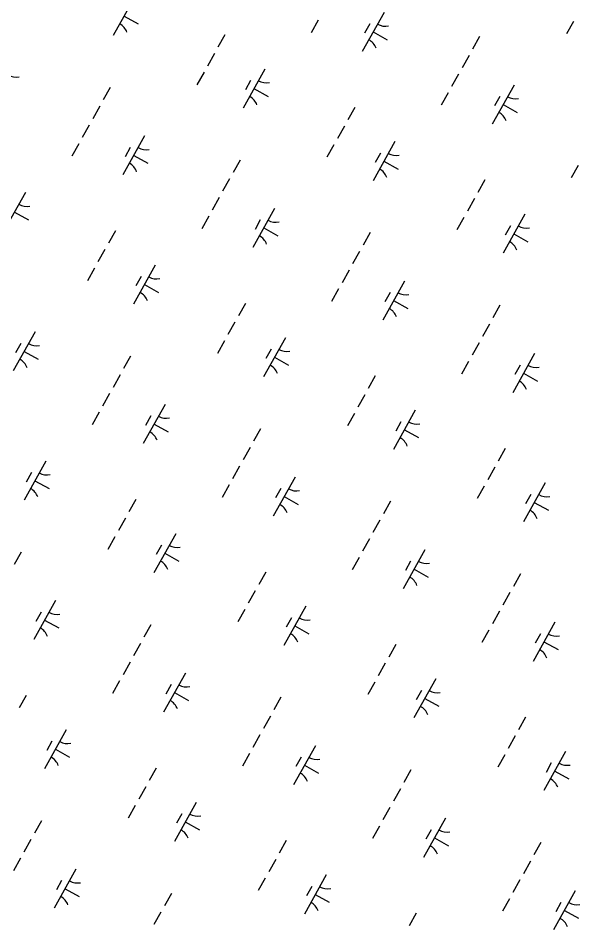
# Model space of a CAD drawing. Extents: x 3923531 to 3943530, y 207391 to 229799.
# Drawn here: x 3933393 to 3934021, y 220728 to 221743 of the extents above; entities that cross this region are included whole.
import ezdxf

# ---------------------------------------------------------------- set-up
doc = ezdxf.new("R2010")
doc.units = 0
doc.layers.add('V-WETL-SWMP', color=7, linetype='Continuous')

msp = doc.modelspace()

# ---------------------------------------------------------------- linework, layer by layer
at = {"layer": 'V-WETL-SWMP'}
for p, q in [((3933523.5, 221767.2), (3933499.1, 221723.6)), ((3933511.3, 221745.4), (3933527, 221736.6)), ((3933801.9, 221749.4), (3933777.6, 221705.8)), ((3933728.3, 221740.6), (3933720.5, 221726.7)), ((3933785.9, 221736.6), (3933780.1, 221726.1)), ((3934013.5, 221739.4), (3934005.7, 221725.4)), ((3933624.1, 221724.5), (3933616.3, 221710.5)), ((3933789.7, 221727.6), (3933805.5, 221718.8)), ((3933908.6, 221722.4), (3933900.8, 221708.4)), ((3933612.4, 221703.5), (3933604.6, 221689.5)), ((3933896.9, 221701.4), (3933889.1, 221687.5)), ((3933600.7, 221682.6), (3933592.8, 221668.6)), ((3933668.7, 221686.1), (3933644.4, 221642.4)), ((3933885.2, 221680.5), (3933877.4, 221666.5)), ((3933652.7, 221673.3), (3933646.9, 221662.8)), ((3933495.8, 221665.5), (3933488, 221651.6)), ((3933656.5, 221664.3), (3933672.3, 221655.5)), ((3933947.2, 221668.3), (3933922.8, 221624.6)), ((3933873.5, 221659.5), (3933865.7, 221645.6)), ((3933931.2, 221655.5), (3933925.3, 221645)), ((3933484.1, 221644.6), (3933476.3, 221630.6)), ((3933769.3, 221643.3), (3933761.5, 221629.4)), ((3933935, 221646.5), (3933950.7, 221637.7)), ((3933472.4, 221623.6), (3933464.6, 221609.7)), ((3933757.6, 221622.4), (3933749.8, 221608.4)), ((3933534.3, 221611.5), (3933509.9, 221567.8)), ((3933460.7, 221602.7), (3933452.9, 221588.7)), ((3933518.3, 221598.6), (3933512.5, 221588.2)), ((3933745.9, 221601.4), (3933738.1, 221587.5)), ((3933814, 221605), (3933789.6, 221561.3)), ((3933522.1, 221589.6), (3933537.9, 221580.8)), ((3933798, 221592.2), (3933792.1, 221581.7)), ((3933641, 221584.4), (3933633.2, 221570.5)), ((3933801.8, 221583.2), (3933817.5, 221574.4)), ((3934018.7, 221578.4), (3934010.9, 221564.4)), ((3933629.3, 221563.5), (3933621.5, 221549.5)), ((3933914.5, 221562.2), (3933906.7, 221548.2)), ((3933401.1, 221548.1), (3933376.7, 221504.5)), ((3933617.6, 221542.5), (3933609.8, 221528.5)), ((3933902.8, 221541.3), (3933895, 221527.3)), ((3933679.5, 221530.3), (3933655.2, 221486.7)), ((3933388.9, 221526.3), (3933404.7, 221517.5)), ((3933605.9, 221521.6), (3933598.1, 221507.6)), ((3933663.5, 221517.5), (3933657.7, 221507)), ((3933891.1, 221520.3), (3933883.3, 221506.3)), ((3933959.2, 221523.9), (3933934.8, 221480.2)), ((3933667.4, 221508.5), (3933683.1, 221499.7)), ((3933943.2, 221511), (3933937.3, 221500.6)), ((3933501.7, 221505.4), (3933493.9, 221491.4)), ((3933786.2, 221503.3), (3933778.4, 221489.3)), ((3933947, 221502), (3933962.7, 221493.2)), ((3933490, 221484.4), (3933482.2, 221470.5)), ((3933774.5, 221482.3), (3933766.7, 221468.4)), ((3933546.3, 221467), (3933522, 221423.4)), ((3933478.3, 221463.5), (3933470.5, 221449.5)), ((3933762.8, 221461.4), (3933755, 221447.4)), ((3933530.3, 221454.2), (3933524.5, 221443.7)), ((3933824.8, 221449.2), (3933800.4, 221405.6)), ((3933534.2, 221445.2), (3933549.9, 221436.4)), ((3933751.1, 221440.4), (3933743.3, 221426.5)), ((3933808.8, 221436.4), (3933802.9, 221425.9)), ((3933812.6, 221427.4), (3933828.3, 221418.6)), ((3933646.9, 221424.3), (3933639.1, 221410.3)), ((3933931.4, 221422.2), (3933923.6, 221408.2)), ((3933635.2, 221403.3), (3933627.4, 221389.3)), ((3933919.7, 221401.2), (3933911.9, 221387.3)), ((3933411.9, 221392.4), (3933387.6, 221348.7)), ((3933691.6, 221385.9), (3933667.2, 221342.2)), ((3933395.9, 221379.5), (3933390.1, 221369.1)), ((3933623.5, 221382.4), (3933615.7, 221368.4)), ((3933908, 221380.3), (3933900.2, 221366.3)), ((3933399.7, 221370.5), (3933415.5, 221361.8)), ((3933518.6, 221365.3), (3933510.8, 221351.4)), ((3933675.6, 221373.1), (3933669.7, 221362.6)), ((3933970, 221368.1), (3933945.6, 221324.4)), ((3933679.4, 221364.1), (3933695.1, 221355.3)), ((3933896.3, 221359.3), (3933888.5, 221345.3)), ((3933954, 221355.3), (3933948.1, 221344.8)), ((3933957.8, 221346.3), (3933973.5, 221337.5)), ((3933506.9, 221344.4), (3933499.1, 221330.4)), ((3933792.1, 221343.1), (3933784.3, 221329.2)), ((3933495.2, 221323.4), (3933487.4, 221309.5)), ((3933780.4, 221322.2), (3933772.6, 221308.2)), ((3933557.2, 221311.2), (3933532.8, 221267.6)), ((3933836.8, 221304.8), (3933812.4, 221261.1)), ((3933483.5, 221302.5), (3933475.7, 221288.5)), ((3933541.2, 221298.4), (3933535.3, 221287.9)), ((3933768.7, 221301.2), (3933760.9, 221287.3)), ((3933545, 221289.4), (3933560.7, 221280.6)), ((3933663.8, 221284.2), (3933656, 221270.2)), ((3933820.8, 221291.9), (3933814.9, 221281.5)), ((3933824.6, 221282.9), (3933840.3, 221274.2)), ((3933652.1, 221263.3), (3933644.3, 221249.3)), ((3933937.3, 221262), (3933929.5, 221248)), ((3933424, 221247.9), (3933399.6, 221204.3)), ((3933408, 221235.1), (3933402.1, 221224.6)), ((3933640.4, 221242.3), (3933632.6, 221228.3)), ((3933925.6, 221241.1), (3933917.8, 221227.1)), ((3933411.8, 221226.1), (3933427.5, 221217.3)), ((3933702.4, 221230.1), (3933678, 221186.5)), ((3933982, 221223.6), (3933957.6, 221180)), ((3933628.7, 221221.4), (3933620.9, 221207.4)), ((3933686.4, 221217.3), (3933680.5, 221206.8)), ((3933913.9, 221220.1), (3933906.1, 221206.1)), ((3933524.5, 221205.2), (3933516.7, 221191.2)), ((3933690.2, 221208.3), (3933705.9, 221199.5)), ((3933809, 221203.1), (3933801.2, 221189.1)), ((3933966, 221210.8), (3933960.1, 221200.3)), ((3933969.8, 221201.8), (3933985.5, 221193)), ((3933512.8, 221184.2), (3933505, 221170.3)), ((3933797.3, 221182.1), (3933789.5, 221168.2)), ((3933501.1, 221163.3), (3933493.3, 221149.3)), ((3933569.2, 221166.8), (3933544.8, 221123.2)), ((3933553.2, 221154), (3933547.3, 221143.5)), ((3933785.6, 221161.2), (3933777.8, 221147.2)), ((3933396.2, 221146.3), (3933388.4, 221132.3)), ((3933557, 221145), (3933572.7, 221136.2)), ((3933847.6, 221149), (3933823.2, 221105.3)), ((3933773.9, 221140.2), (3933766.1, 221126.3)), ((3933831.6, 221136.2), (3933825.7, 221125.7)), ((3933669.7, 221124), (3933661.9, 221110.1)), ((3933835.4, 221127.2), (3933851.1, 221118.4)), ((3933954.2, 221122), (3933946.4, 221108)), ((3933658, 221103.1), (3933650.2, 221089.1)), ((3933434.8, 221092.2), (3933410.4, 221048.5)), ((3933942.5, 221101), (3933934.7, 221087)), ((3933646.3, 221082.1), (3933638.5, 221068.2)), ((3933714.4, 221085.7), (3933690, 221042)), ((3933418.8, 221079.3), (3933412.9, 221068.9)), ((3933698.4, 221072.9), (3933692.5, 221062.4)), ((3933930.8, 221080.1), (3933923, 221066.1)), ((3933422.6, 221070.3), (3933438.3, 221061.6)), ((3933541.4, 221065.1), (3933533.6, 221051.2)), ((3933702.2, 221063.9), (3933717.9, 221055.1)), ((3933992.8, 221067.9), (3933968.4, 221024.2)), ((3933919.1, 221059.1), (3933911.3, 221045.1)), ((3933976.8, 221055), (3933970.9, 221044.6)), ((3933529.7, 221044.2), (3933521.9, 221030.2)), ((3933814.9, 221042.9), (3933807.1, 221029)), ((3933980.6, 221046), (3933996.3, 221037.3)), ((3933518, 221023.2), (3933510.2, 221009.3)), ((3933803.2, 221022), (3933795.4, 221008)), ((3933580, 221011), (3933555.6, 220967.4)), ((3933506.3, 221002.3), (3933498.5, 220988.3)), ((3933791.5, 221001), (3933783.7, 220987.1)), ((3933859.6, 221004.6), (3933835.2, 220960.9)), ((3933564, 220998.2), (3933558.1, 220987.7)), ((3933843.6, 220991.7), (3933837.7, 220981.3)), ((3933402.1, 220986.1), (3933394.3, 220972.1)), ((3933567.8, 220989.2), (3933583.5, 220980.4)), ((3933686.6, 220984), (3933678.8, 220970)), ((3933847.4, 220982.7), (3933863.1, 220974)), ((3933674.9, 220963.1), (3933667.1, 220949.1)), ((3933960.1, 220961.8), (3933952.3, 220947.8)), ((3933446.8, 220947.7), (3933422.4, 220904.1)), ((3933663.2, 220942.1), (3933655.4, 220928.1)), ((3933948.4, 220940.8), (3933940.6, 220926.9)), ((3933430.8, 220934.9), (3933424.9, 220924.4)), ((3933725.2, 220929.9), (3933700.8, 220886.3)), ((3933434.6, 220925.9), (3933450.3, 220917.1)), ((3933651.5, 220921.1), (3933643.7, 220907.2)), ((3933936.7, 220919.9), (3933928.9, 220905.9)), ((3934004.8, 220923.4), (3933980.4, 220879.8)), ((3933709.2, 220917.1), (3933703.3, 220906.6)), ((3933713, 220908.1), (3933728.7, 220899.3)), ((3933988.8, 220910.6), (3933983, 220900.1)), ((3933547.3, 220905), (3933539.5, 220891)), ((3933831.9, 220902.9), (3933824.1, 220888.9)), ((3933992.6, 220901.6), (3934008.3, 220892.8)), ((3933535.6, 220884), (3933527.8, 220870)), ((3933820.2, 220881.9), (3933812.3, 220868)), ((3933523.9, 220863.1), (3933516.1, 220849.1)), ((3933592, 220866.6), (3933567.6, 220822.9)), ((3933808.4, 220861), (3933800.6, 220847)), ((3933576, 220853.8), (3933570.1, 220843.3)), ((3933870.4, 220848.8), (3933846, 220805.1)), ((3933419, 220846), (3933411.2, 220832.1)), ((3933579.8, 220844.8), (3933595.5, 220836)), ((3933796.7, 220840), (3933788.9, 220826.1)), ((3933854.4, 220836), (3933848.6, 220825.5)), ((3933858.2, 220827), (3933873.9, 220818.2)), ((3933407.3, 220825.1), (3933399.5, 220811.1)), ((3933692.5, 220823.8), (3933684.7, 220809.9)), ((3933977.1, 220821.8), (3933969.3, 220807.8)), ((3933395.6, 220804.1), (3933387.8, 220790.2)), ((3933680.8, 220802.9), (3933673, 220788.9)), ((3933965.4, 220800.8), (3933957.6, 220786.8)), ((3933457.6, 220792), (3933433.2, 220748.3)), ((3933441.6, 220779.1), (3933435.7, 220768.7)), ((3933669.1, 220781.9), (3933661.3, 220768)), ((3933737.2, 220785.5), (3933712.8, 220741.8)), ((3933953.7, 220779.9), (3933945.9, 220765.9)), ((3933445.4, 220770.1), (3933461.1, 220761.3)), ((3933721.2, 220772.6), (3933715.3, 220762.2)), ((3934015.6, 220767.7), (3933991.2, 220724)), ((3933564.2, 220764.9), (3933556.4, 220751)), ((3933725, 220763.6), (3933740.7, 220754.9)), ((3933942, 220758.9), (3933934.2, 220744.9)), ((3933999.6, 220754.8), (3933993.8, 220744.4)), ((3934003.4, 220745.8), (3934019.1, 220737.1)), ((3933552.5, 220744), (3933544.7, 220730)), ((3933837.7, 220742.7), (3933829.9, 220728.7))]:
    msp.add_line(p, q, dxfattribs=at)
for centre, start, end in [((3933498.1, 221721.2), 20.0381, 61.5817), ((3933803.4, 221751.6), 240.0381, 281.5817), ((3933776.5, 221703.4), 20.0381, 61.5817), ((3933390.6, 221694.8), 240.0381, 281.5817), ((3933670.2, 221688.3), 240.0381, 281.5817), ((3933643.3, 221640), 20.0381, 61.5817), ((3933948.6, 221670.5), 240.0381, 281.5817), ((3933921.7, 221622.2), 20.0381, 61.5817), ((3933535.8, 221613.6), 240.0381, 281.5817), ((3933815.4, 221607.1), 240.0381, 281.5817), ((3933508.9, 221565.4), 20.0381, 61.5817), ((3933788.5, 221558.9), 20.0381, 61.5817), ((3933402.6, 221550.3), 240.0381, 281.5817), ((3933681, 221532.5), 240.0381, 281.5817), ((3933960.7, 221526), 240.0381, 281.5817), ((3933654.1, 221484.3), 20.0381, 61.5817), ((3933933.7, 221477.8), 20.0381, 61.5817), ((3933547.8, 221469.2), 240.0381, 281.5817), ((3933520.9, 221421), 20.0381, 61.5817), ((3933826.2, 221451.4), 240.0381, 281.5817), ((3933799.3, 221403.1), 20.0381, 61.5817), ((3933413.4, 221394.5), 240.0381, 281.5817), ((3933693, 221388.1), 240.0381, 281.5817), ((3933386.5, 221346.3), 20.0381, 61.5817), ((3933666.1, 221339.8), 20.0381, 61.5817), ((3933971.5, 221370.3), 240.0381, 281.5817), ((3933944.5, 221322), 20.0381, 61.5817), ((3933558.6, 221313.4), 240.0381, 281.5817), ((3933838.3, 221306.9), 240.0381, 281.5817), ((3933531.7, 221265.2), 20.0381, 61.5817), ((3933811.3, 221258.7), 20.0381, 61.5817), ((3933425.4, 221250.1), 240.0381, 281.5817), ((3933398.5, 221201.9), 20.0381, 61.5817), ((3933703.9, 221232.3), 240.0381, 281.5817), ((3933983.5, 221225.8), 240.0381, 281.5817), ((3933676.9, 221184.1), 20.0381, 61.5817), ((3933956.5, 221177.6), 20.0381, 61.5817), ((3933570.7, 221169), 240.0381, 281.5817), ((3933543.7, 221120.8), 20.0381, 61.5817), ((3933849.1, 221151.2), 240.0381, 281.5817), ((3933822.1, 221102.9), 20.0381, 61.5817), ((3933436.2, 221094.3), 240.0381, 281.5817), ((3933715.9, 221087.9), 240.0381, 281.5817), ((3933409.3, 221046.1), 20.0381, 61.5817), ((3933688.9, 221039.6), 20.0381, 61.5817), ((3933994.3, 221070), 240.0381, 281.5817), ((3933967.3, 221021.8), 20.0381, 61.5817), ((3933581.5, 221013.2), 240.0381, 281.5817), ((3933861.1, 221006.7), 240.0381, 281.5817), ((3933554.5, 220965), 20.0381, 61.5817), ((3933834.1, 220958.5), 20.0381, 61.5817), ((3933448.3, 220949.9), 240.0381, 281.5817), ((3933421.3, 220901.7), 20.0381, 61.5817), ((3933726.7, 220932.1), 240.0381, 281.5817), ((3934006.3, 220925.6), 240.0381, 281.5817), ((3933699.7, 220883.9), 20.0381, 61.5817), ((3933979.4, 220877.4), 20.0381, 61.5817), ((3933593.5, 220868.8), 240.0381, 281.5817), ((3933566.5, 220820.5), 20.0381, 61.5817), ((3933871.9, 220851), 240.0381, 281.5817), ((3933844.9, 220802.7), 20.0381, 61.5817), ((3933459.1, 220794.1), 240.0381, 281.5817), ((3933738.7, 220787.6), 240.0381, 281.5817), ((3933432.1, 220745.9), 20.0381, 61.5817), ((3933711.7, 220739.4), 20.0381, 61.5817), ((3934017.1, 220769.8), 240.0381, 281.5817), ((3933990.2, 220721.6), 20.0381, 61.5817)]:
    msp.add_arc(centre, 17.6, start, end, dxfattribs=at)

doc.saveas('drawing.dxf')
